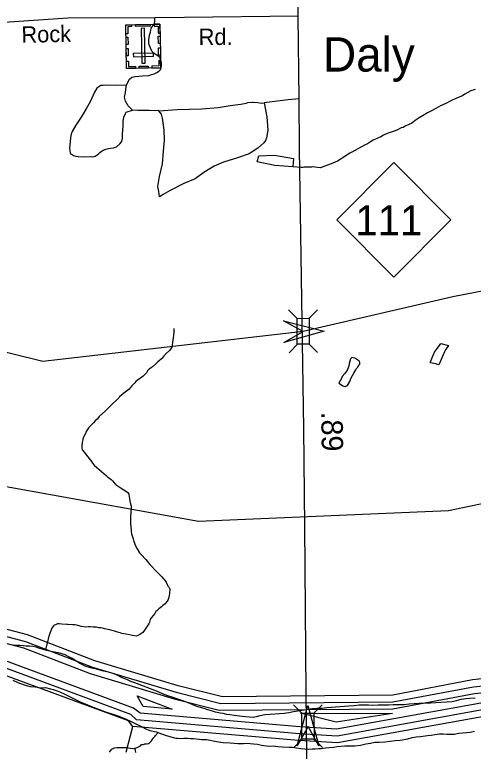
# Model space of a CAD drawing. Extents: x 2206922 to 2357709, y 510027 to 673830.
# Drawn here: x 2323470 to 2326143, y 551723 to 556011 of the extents above; entities that cross this region are included whole.
import ezdxf

# ---------------------------------------------------------------- set-up
doc = ezdxf.new("R2010")
doc.units = 0
for name, color, linetype in [('Exist Civil Demographics Community Label', 7, 'Continuous'), ('Exist Cultural Cemetery CELL', 7, 'Continuous'), ('Exist Hydrographic Buffer Line', 7, 'Continuous'), ('Exist Hydrographic Creek Single Shore', 7, 'Continuous'), ('Exist Hydrographic Misc Water Feature', 7, 'Continuous'), ('Exist Hydrographic River Shore', 7, 'Continuous'), ('Exist Road Non-System Type 51', 7, 'Continuous'), ('Exist Road Primary NC Attributed', 7, 'Continuous'), ('Exist Road Primary NC Service Mileage Hundredths English Label', 7, 'Continuous'), ('Exist Road Primary NC Shield CELL', 7, 'Continuous'), ('Exist Road Primary NC Shield Number Label', 7, 'Continuous'), ('Exist Road Primary NC Structure Standard Bridge CELL', 7, 'Continuous'), ('Exist Road Secondary Structure Standard Bridge Attributed CELL', 7, 'Continuous'), ('Exist Road Secondary Type 51 Attributed', 7, 'Continuous'), ('Exist Road Secondary Type 51 Label', 7, 'Continuous')]:
    doc.layers.add(name, color=color, linetype=linetype)

msp = doc.modelspace()

# ---------------------------------------------------------------- linework, layer by layer
at = {"layer": 'Exist Cultural Cemetery CELL'}
for points in [[(2324321, 555702), (2324121.9, 555698), (2324116.8, 555952.6), (2324315.9, 555956.6)], [(2324150, 555953.2), (2324150.2, 555941.8), (2324128.2, 555941.3), (2324129, 555900.9), (2324117.9, 555900.7), (2324116.8, 555952.6)], [(2324258.7, 555943.9), (2324173.8, 555942.2), (2324173.6, 555953.6), (2324258.4, 555955.3)], [(2324282.8, 555955.8), (2324283, 555944.4), (2324305, 555944.8), (2324305.8, 555904.4), (2324317, 555904.6), (2324315.9, 555956.5)], [(2324211.4, 555729.1), (2324230.1, 555729.5), (2324226, 555932.2), (2324207.3, 555931.8)], [(2324129.7, 555880.6), (2324130.5, 555837.3), (2324119.1, 555837), (2324118.3, 555880.3)], [(2324317.3, 555886.6), (2324318.2, 555843.3), (2324306.8, 555843.1), (2324305.9, 555886.4)], [(2324130.9, 555814.6), (2324131.8, 555771.3), (2324120.4, 555771.1), (2324119.6, 555814.4)], [(2324278.8, 555769.2), (2324278.4, 555787.9), (2324160.7, 555785.5), (2324161.1, 555766.9)], [(2324318.6, 555819.4), (2324319.5, 555776.1), (2324308.1, 555775.9), (2324307.3, 555819.2)], [(2324121, 555741.4), (2324132.3, 555741.6), (2324133, 555709.4), (2324173.5, 555710.2), (2324173.8, 555699.1), (2324121.9, 555698)], [(2324320.1, 555745.3), (2324308.8, 555745.1), (2324309.4, 555712.9), (2324268.9, 555712.1), (2324269.1, 555700.9), (2324321, 555702)], [(2324246.9, 555700.5), (2324195.1, 555699.5), (2324194.9, 555710.9), (2324246.7, 555711.9)]]:
    msp.add_lwpolyline(points, close=True, dxfattribs=at)
at = {"layer": 'Exist Hydrographic Buffer Line'}
for points in [[(2321186.1, 552806.9), (2322426.5, 552635.2), (2322884.1, 552532.8), (2323532.3, 552362.9), (2323923.1, 552212.3), (2324411.2, 552066.7), (2324671.8, 552001.2), (2325673, 552010.5), (2326143.4, 552098.5), (2326499.8, 552135.7), (2326964.7, 552293.9), (2327492.7, 552576.8), (2328139.6, 552974.8), (2328433.5, 553223.1), (2328603.7, 553431.9)], [(2321172.6, 552769.4), (2322419.3, 552595.8), (2322874.5, 552493.9), (2323520, 552324.8), (2323908.8, 552175), (2324399.9, 552028.3), (2324662.1, 551962.4), (2325673.3, 551970.5), (2326149.2, 552058.9), (2326503.5, 552096.9), (2326230.2, 552010.6), (2325345.8, 551852.1)], [(2325345.8, 551852.1), (2325131.3, 551865.3), (2324200.2, 551944.7), (2324161.4, 551974.8), (2323416.2, 552250), (2322639.3, 552438.3), (2321253.8, 552697.6)], [(2326239.4, 551971.6), (2325348.2, 551811.9), (2325128.6, 551825.4), (2324179.2, 551906.3), (2324147.3, 551937.3), (2323402.3, 552212.4), (2322630.1, 552399.4), (2321244.7, 552658.6)], [(2324386.6, 551968.9), (2324219, 551983.2), (2324183.8, 552045.1), (2324386.6, 551968.9)], [(2325343.5, 551892.3), (2325134.6, 551944.4), (2325672, 551942.4), (2325343.5, 551892.3)]]:
    msp.add_lwpolyline(points, dxfattribs=at)
at = {"layer": 'Exist Hydrographic Creek Single Shore'}
for points in [[(2328413.8, 554978.6), (2327117.9, 554579.7), (2326022.6, 554368.1), (2325151.5, 554166.9), (2323633.3, 553993.1), (2322555.1, 554259), (2321778.3, 554604.6)], [(2328672.9, 553945), (2326769.4, 553284.8), (2325997.7, 553123), (2324541.5, 553060.7), (2323570.6, 553235), (2322811.4, 553372), (2321728.6, 553446.7)], [(2324118.5, 551718.6), (2324158.5, 551867.9)]]:
    msp.add_lwpolyline(points, dxfattribs=at)
at = {"layer": 'Exist Hydrographic Misc Water Feature'}
for points in [[(2326152.9, 555576.5), (2326129.1, 555568.4), (2326111.2, 555558.1), (2326093, 555548.2), (2326079.3, 555539.8), (2326043.8, 555525.7), (2326011.8, 555509.4), (2325981.7, 555494.9), (2325952.1, 555480.7), (2325924.2, 555466.2), (2325898.4, 555451.8), (2325874.8, 555439.5), (2325850.6, 555425.3), (2325826.6, 555411.1), (2325803.3, 555395.2), (2325783.4, 555380.7), (2325763.5, 555370.8), (2325749.1, 555364.4), (2325733.3, 555354.2), (2325721.6, 555352.3), (2325701.5, 555341.9), (2325687.4, 555335.9), (2325669.8, 555329.7), (2325639.6, 555319.2), (2325620.1, 555309.2), (2325604.4, 555301), (2325590.6, 555295), (2325576.3, 555288.6), (2325558.4, 555280.4), (2325544.3, 555270.3), (2325526.4, 555260), (2325508.6, 555251.8), (2325490.8, 555241.9), (2325435.2, 555211.3), (2325423.5, 555205), (2325407.3, 555194.8), (2325393.6, 555186.7), (2325377.4, 555176.6), (2325367.5, 555168.4), (2325351.9, 555158.2), (2325337.8, 555152.2), (2325323.8, 555146.1), (2325262.3, 555123.4), (2325250.2, 555119.1), (2325234.2, 555121.1), (2325218, 555123.2), (2325208.6, 555124.9), (2325202.2, 555124.7), (2325192.4, 555124.5), (2325182.2, 555124.5), (2325158.4, 555124.4), (2325150.4, 555122.4), (2325140.1, 555122.3), (2325090.1, 555125.4)], [(2325090.1, 555125.4), (2324986.3, 555132.5), (2324882.2, 555155.4), (2324891.6, 555189.3), (2324983.9, 555194.5), (2325093.8, 555173.4), (2325090.1, 555125.4)], [(2324396.8, 554184.7), (2324396.8, 554164.8), (2324395, 554142.8), (2324385.5, 554076.5), (2324380, 554066.4), (2324372, 554056.2), (2324352.3, 554038.1), (2324336.5, 554022.2), (2324328.5, 554012.1), (2324324.4, 554007.8), (2324310.9, 553995.7), (2324304.7, 553989.7), (2324290.8, 553977.6), (2324273.4, 553961.6), (2324267, 553957.2), (2324253.1, 553947.2), (2324243.8, 553937.2), (2324237.5, 553926.8), (2324227.6, 553916.9), (2324217.8, 553906.7), (2324201.8, 553894.9), (2324196.1, 553890.5), (2324184.2, 553882.5), (2324176, 553876.5), (2324170.2, 553868.4), (2324162.2, 553860.3), (2324152.4, 553850.4), (2324142.7, 553838.1), (2324136.6, 553832.1), (2324121, 553819.8), (2324112.8, 553813.8), (2324105, 553807.7), (2324081.2, 553787.3), (2324077.5, 553783.4), (2324021.8, 553729), (2324016, 553722.5), (2324011.9, 553718.7), (2323998.2, 553704.6), (2323962.5, 553672.2), (2323958.6, 553666.3), (2323950.4, 553656.2), (2323938.7, 553646.2), (2323928.9, 553635.9), (2323905.3, 553611.5), (2323899.1, 553605.5), (2323893.6, 553597.4), (2323889.1, 553591.6), (2323883.8, 553581.5), (2323881.5, 553573.3), (2323873.7, 553559.4), (2323871.7, 553555.3), (2323867.6, 553541.3), (2323866.1, 553535.4), (2323862.2, 553521), (2323860.2, 553499.4), (2323860.6, 553489.2), (2323862.4, 553477.2), (2323866.5, 553473.3), (2323917.6, 553409.7), (2323923.1, 553399.9), (2323933.6, 553388.2), (2323947.3, 553374.4), (2324002.3, 553328.8), (2324006, 553325), (2324009.9, 553320.8), (2324016, 553317), (2324024.4, 553310.9), (2324032.4, 553305.2), (2324038.8, 553297.4), (2324050.5, 553283.4), (2324058.3, 553277.4), (2324060.7, 553273.4), (2324084.7, 553259.6), (2324090.9, 553255.8), (2324121.2, 553235.9), (2324129.2, 553230.3), (2324135.6, 553220.4), (2324137.2, 553204.3), (2324139.3, 553194.2), (2324141.3, 553178.5), (2324147.7, 553150.4), (2324148.3, 553138.6), (2324144.6, 553088.4), (2324145.2, 553058.3), (2324145.2, 553050.6), (2324147.5, 553008.5), (2324147.7, 553004.5), (2324149.7, 552988.7), (2324151.8, 552982.7), (2324160, 552960.8), (2324164.1, 552944.8), (2324168.4, 552934.8), (2324172.3, 552922.8), (2324182.7, 552901), (2324196.9, 552879), (2324206.7, 552869.4), (2324233.2, 552839.5), (2324241.4, 552829.7), (2324249.6, 552819.6), (2324257.6, 552809.9)], [(2325942.3, 553973.2), (2325924, 553979.2), (2325891.8, 553984.9), (2325905.6, 554018.9), (2325917.1, 554047.1), (2325927.5, 554063), (2325937.2, 554075.4), (2325945.2, 554085.1), (2325952.7, 554097.4), (2325998.9, 554085.9), (2325981.2, 554059.8), (2325973.4, 554045.6), (2325967.7, 554031.5), (2325961.6, 554017.4), (2325955.8, 554003.2), (2325942.3, 553973.2)], [(2325359.7, 553867.1), (2325373.9, 553857.2), (2325381.9, 553851.6), (2325387.8, 553849.4), (2325396, 553847.4), (2325409.8, 553853.4), (2325423.7, 553875.7), (2325429.2, 553893.9), (2325439.1, 553909.9), (2325447.1, 553924.1), (2325452.8, 553934.1), (2325458.8, 553944.2), (2325462.7, 553952.1), (2325468.8, 553960.1), (2325476.2, 553972.4), (2325480.3, 553976.2), (2325480.3, 553986.3), (2325476.6, 553994.2), (2325468, 554002), (2325464.1, 554004.2), (2325460.2, 554008.1), (2325451.8, 554012.1), (2325442, 554014), (2325434.2, 554016), (2325426.2, 554007.9), (2325422.5, 553993.8), (2325418.4, 553979.9), (2325416.5, 553965.5), (2325408.9, 553945.6), (2325403, 553935.5), (2325392.9, 553921.6), (2325379.2, 553905.4), (2325373.5, 553893.4), (2325359.7, 553867.1)], [(2324257.6, 552809.9), (2324269.3, 552798), (2324285.9, 552780.1), (2324300, 552766.2), (2324304.1, 552762.3), (2324308.2, 552758.4), (2324324.4, 552740.6), (2324338.4, 552724.8), (2324348.6, 552712.7), (2324352.7, 552706.8), (2324358.9, 552694.9), (2324364.8, 552683), (2324368.9, 552677.1), (2324373.2, 552669.2), (2324373.2, 552661.1), (2324371.2, 552649.2), (2324371.2, 552639.1), (2324369.5, 552631.3), (2324367.7, 552623), (2324365.6, 552613.2), (2324363.8, 552607), (2324357.8, 552596.9), (2324349.8, 552587.2), (2324346.2, 552580.8), (2324333.9, 552570.9), (2324326.1, 552564.8), (2324310.5, 552552.5), (2324298.2, 552540.6), (2324292.4, 552536.2), (2324286.5, 552526.1), (2324266.8, 552501.9), (2324260.6, 552493.9), (2324258.8, 552490.1), (2324255.3, 552474), (2324251.4, 552465.7), (2324247.3, 552459.8), (2324241.4, 552451.8), (2324229.5, 552433.7), (2324225.6, 552427.8), (2324215.7, 552415.5), (2324199.7, 552403.3), (2324188.1, 552397.4), (2324178, 552393.2), (2324167.8, 552395.1), (2324156.3, 552396.9), (2324138.2, 552400.8), (2324117.9, 552404.7), (2324106, 552406.5), (2324093.9, 552408.3), (2324083.9, 552412.3), (2324075.7, 552414.3), (2324063.6, 552418.1), (2324051.9, 552421.9), (2324037.8, 552425.7), (2324023.8, 552429.4), (2324011.9, 552431.2), (2323995.5, 552435.3), (2323981.8, 552439), (2323971.3, 552440.9), (2323959.8, 552442.7), (2323945.7, 552444.8), (2323927.6, 552446.3), (2323909.8, 552448.2), (2323899.6, 552448.1), (2323883.4, 552446), (2323859.4, 552449.7), (2323837.8, 552455.4), (2323829.6, 552457.4), (2323819.8, 552459.3), (2323807.5, 552459.1), (2323779.6, 552460.9), (2323773.6, 552461), (2323743.3, 552462.3), (2323729.6, 552464.3), (2323719.5, 552464.2), (2323707.6, 552459.9), (2323699.6, 552457.9), (2323695.5, 552454), (2323686.1, 552439.7), (2323668.3, 552393.7), (2323649.2, 552313.4)], [(2323460.9, 552343.4), (2323483.1, 552341.7), (2323499.1, 552340.1), (2323519.2, 552338.3), (2323535, 552336.3), (2323554.9, 552336.5), (2323575, 552334.7)], [(2323575, 552334.7), (2323593, 552330.8), (2323609.2, 552325.1), (2323626.8, 552319.2), (2323649.2, 552313.4)], [(2323649.2, 552313.4), (2323653.3, 552311.6), (2323673.4, 552307.7), (2323689.4, 552304.1), (2323723.2, 552298.3), (2323743.1, 552292.4), (2323761.3, 552286.8), (2323783.5, 552275), (2323807.5, 552263.2), (2323831.7, 552247.5), (2323853.6, 552233.6), (2323878.2, 552220.2), (2323910, 552210.5), (2323944, 552203), (2323978.3, 552193.4), (2324006.6, 552187.5), (2324042.3, 552177.6), (2324068.5, 552166), (2324094.8, 552152.3), (2324120.6, 552142.7), (2324144.6, 552131), (2324167.1, 552123.1), (2324189.3, 552115.4), (2324213.1, 552105.7), (2324239.1, 552096.1), (2324263.5, 552086.4), (2324289.4, 552076.4), (2324311.7, 552066.5), (2324339.4, 552055.1), (2324365.4, 552045.5), (2324385.7, 552039.6), (2324411.8, 552030), (2324442.1, 552020.2), (2324468, 552010.6), (2324488.1, 552002.7), (2324506.3, 551994.7), (2324530.1, 551985.4), (2324550.4, 551979.5), (2324572.5, 551973.8), (2324594.1, 551966.1), (2324620.3, 551958), (2324638.6, 551952.5), (2324658.9, 551948.6), (2324666.4, 551946.6), (2324682.9, 551945), (2324704.8, 551938.8), (2324722.8, 551937.4), (2324748.5, 551933.5), (2324794.8, 551928.1), (2324858.8, 551922.5), (2324878.9, 551924.9), (2324900.6, 551931.3), (2324926.9, 551937.5), (2324958.6, 551939.6), (2324986.5, 551941.9), (2325040.3, 551944.7), (2325068.1, 551949), (2325094.2, 551955.3), (2325120, 551959.5), (2325142.2, 551961.9), (2325170.1, 551966.2), (2325202, 551972.3), (2325230.1, 551974.6), (2325262.1, 551975), (2325288, 551977.2), (2325418, 551986.9), (2325447.9, 551988.8), (2325477.6, 551993.3), (2325503.5, 551993.4), (2325531.8, 551994.1), (2325553.5, 551992), (2325587.5, 551992.6), (2325617.9, 551992.9), (2325649.7, 551992.9), (2325675.7, 551995.5), (2325709.5, 551995.7), (2325739.9, 551996), (2325769.6, 551998.4), (2325797.1, 552000.8), (2325825.2, 552003), (2325849.4, 552003.4), (2325877.5, 552005.7), (2325893.3, 552005.8), (2326019, 552013.2), (2326045, 552019.4), (2326071.3, 552025.6), (2326099.1, 552029.9), (2326122.9, 552032), (2326153.1, 552034.4)], [(2323458.9, 552137.7), (2323487.2, 552124.1), (2323525.3, 552110.3), (2323559.4, 552100.6), (2323589.3, 552099), (2323623.8, 552093.4), (2323649.6, 552093.6), (2323677.3, 552086.2), (2323693.7, 552082.1), (2323717.9, 552074.4), (2323735.7, 552066.4), (2323757.9, 552057), (2323778, 552047.1), (2323812, 552029.4), (2323850.3, 552011.9), (2323880.3, 552000.1), (2323916.8, 551984.5), (2323958.8, 551969.2), (2323993.1, 551955.5), (2324041, 551939.8), (2324076.9, 551928.3), (2324115.1, 551912.8), (2324147.5, 551897), (2324175.8, 551883.4), (2324205.3, 551869.6), (2324238.1, 551852.2), (2324257.6, 551844.4), (2324294.3, 551836.8), (2324306, 551833)], [(2324306, 551833), (2324320.1, 551826.8), (2324336.3, 551821.1), (2324352.3, 551815.5), (2324360.1, 551813.5), (2324374.2, 551809.4), (2324392.5, 551803.8), (2324408.3, 551799.8), (2324420.2, 551800), (2324438.2, 551798.1), (2324456.1, 551798.6), (2324476.6, 551798.8), (2324494.6, 551797), (2324512.5, 551797.1), (2324528.2, 551795.1), (2324544.2, 551793.5), (2324558.2, 551791.4), (2324570.3, 551791.6), (2324590.2, 551791.9), (2324646.6, 551780.5), (2324684.3, 551774.9), (2324726.1, 551771.4), (2324748.5, 551769.7), (2324770.2, 551768), (2324802.6, 551768), (2324828, 551770.7), (2324842.2, 551768.6), (2324860.6, 551766.6), (2324884.6, 551765), (2324908.2, 551759.4), (2324950.6, 551753.8), (2324976.7, 551754), (2325002.3, 551750.5), (2325028.4, 551748.7), (2325068.6, 551747.1), (2325088.6, 551747.3), (2325112.6, 551743.7), (2325136.6, 551739.6), (2325160.6, 551738.1), (2325180.7, 551736.3), (2325202.9, 551736.6), (2325220.7, 551736.7), (2325240.6, 551739), (2325256.8, 551739), (2325280.4, 551743.2), (2325302.5, 551745.5), (2325328.4, 551747.7), (2325348.2, 551750), (2325394.6, 551754.4), (2325426.4, 551754.9), (2325452.4, 551755.4), (2325484.2, 551759.5), (2325516.4, 551766.1), (2325544.1, 551770), (2325567.9, 551776.5), (2325593.7, 551776.7), (2325628.1, 551778.9), (2325687.8, 551785.7), (2325715.9, 551787.9), (2325761.4, 551796.5), (2325785.4, 551802.6), (2325809.6, 551807.1), (2325835.4, 551809.3), (2325875.6, 551815.8), (2325897.2, 551817.8), (2325919.3, 551820.2), (2325945.6, 551824.4), (2325967.3, 551824.7), (2325991.1, 551822.7), (2326012.8, 551823.1), (2326033.3, 551823.3), (2326057.1, 551827.9), (2326079.1, 551829.8), (2326104.9, 551832), (2326125.2, 551834.2), (2326148.8, 551840.4)], [(2324169, 551741.3), (2324177, 551743.3), (2324182.9, 551745.7), (2324191.3, 551749.7), (2324195, 551751.6), (2324202.8, 551755.7), (2324206.5, 551760), (2324210.8, 551761.8), (2324218.8, 551761.8), (2324224.8, 551764.1), (2324228.9, 551765.9), (2324232.8, 551766.2), (2324236.9, 551765.9), (2324248.8, 551768.2), (2324254.5, 551772.2), (2324260.6, 551778.2), (2324266.8, 551784.5), (2324270.3, 551790.5), (2324274.4, 551796.4), (2324280.3, 551802.4), (2324286.1, 551808.8), (2324290.2, 551814.7), (2324306, 551833)], [(2324021.6, 551717.7), (2324031.6, 551732), (2324037.1, 551738), (2324043.1, 551740), (2324049, 551742.4), (2324065, 551744.4), (2324075.3, 551744.5), (2324085.1, 551744.6), (2324091.1, 551744.5), (2324122.9, 551745), (2324133.3, 551743), (2324144.8, 551741.3), (2324163.2, 551739.3), (2324169, 551741.3)], [(2324175.3, 551715.6), (2324173.1, 551727.3), (2324169, 551741.3)]]:
    msp.add_lwpolyline(points, dxfattribs=at)
at = {"layer": 'Exist Hydrographic River Shore'}
for points in [[(2324158.5, 551867.9), (2324133.5, 551899.8), (2323388.6, 552174.9), (2322620.4, 552360.5), (2321235.5, 552619.6), (2320449.6, 552843.9), (2319965.4, 552922.8), (2319499.5, 552933.6), (2318417.5, 552896.4), (2318116.5, 552936.8), (2318049.4, 552983.3), (2317965.3, 553091.5), (2317930.5, 553191.8), (2317821.4, 553282.7), (2317260.4, 553558.6), (2316714.3, 553953.3), (2316589.4, 554043.4), (2316472.4, 554051.9)], [(2328672.9, 553945), (2328653.7, 553631), (2328572.7, 553457.1), (2328407.6, 553253.6), (2328118.7, 553008.9), (2327473.6, 552612.1), (2326951.5, 552331.8), (2326495.5, 552175.5), (2326137.7, 552138.2), (2325672.6, 552050.4), (2324681.6, 552040), (2324422.6, 552105), (2323937.5, 552249.6), (2323544.6, 552401.1), (2322893.6, 552571.6), (2322433.4, 552674.6), (2321199.4, 552844.7)], [(2326248.6, 551932.6), (2325350.5, 551771.6), (2325125.6, 551785.5), (2324158.5, 551867.9)]]:
    msp.add_lwpolyline(points, dxfattribs=at)
at = {"layer": 'Exist Road Non-System Type 51'}
for points in [[(2324121.5, 555601.6), (2324130.8, 555622.4), (2324139.6, 555635.2), (2324151.4, 555646.9), (2324171, 555651.8), (2324192.5, 555653.8), (2324213.1, 555655.8), (2324251.3, 555657.7), (2324267, 555662.6), (2324282.7, 555667.5), (2324301.3, 555676.3), (2324315, 555688.1), (2324320.9, 555695), (2324324.8, 555716.6), (2324325.8, 555731.3), (2324321.9, 555747.9), (2324316, 555763.6), (2324288.6, 555782.2), (2324269, 555799.9), (2324258.2, 555822.5), (2324253.3, 555836.2), (2324251.3, 555846), (2324251.3, 555864.6), (2324256.2, 555892.1), (2324260.1, 555909.7), (2324265, 555932.3), (2324273.9, 555946), (2324284.6, 555960.7), (2324286.6, 555974.4), (2324285.5, 555993.8)], [(2324121.5, 555601.6), (2324059.7, 555599.4), (2324004.6, 555601.6), (2323985.7, 555599.9), (2323971, 555598.9), (2323960.2, 555592), (2323948.5, 555583.2), (2323933.8, 555560.6), (2323909.3, 555503.8), (2323886.7, 555462.6), (2323857.3, 555414.5), (2323825, 555367.5), (2323804.4, 555331.2), (2323799.5, 555316.5), (2323795.6, 555295.9), (2323793.6, 555271.4), (2323789.7, 555234.1), (2323791.7, 555218.4), (2323793.6, 555207.6), (2323795.6, 555202.7), (2323806.4, 555194.9), (2323812.3, 555191.9), (2323825, 555188), (2323838.7, 555186.1), (2323869.1, 555184.1), (2323911.2, 555185.1), (2323924, 555184.1), (2323937.7, 555188), (2323949.5, 555195.9), (2323959.3, 555202.7), (2323966.1, 555208.6), (2323974, 555214.5), (2323985.7, 555222.3), (2324000.4, 555229.2), (2324017.1, 555233.1), (2324028.8, 555234.1), (2324045.5, 555236.1), (2324062.2, 555242.9), (2324081.8, 555259.6), (2324094.5, 555273.3), (2324098.4, 555291), (2324097.5, 555316.5), (2324102.4, 555360.6), (2324102.4, 555390), (2324106.3, 555414.5), (2324116.1, 555437.1), (2324120, 555443), (2324156.7, 555456)], [(2324156.7, 555456), (2324130.3, 555480.2), (2324114.8, 555508.9), (2324110.4, 555531), (2324114.8, 555557.5), (2324119.3, 555590.5), (2324121.5, 555601.6)], [(2324924.1, 555497.9), (2324939.6, 555416.2), (2324944, 555339), (2324937.3, 555294.9), (2324930.7, 555279.5), (2324921.9, 555266.2), (2324886.6, 555235.3), (2324835.9, 555202.2), (2324767.6, 555178), (2324686, 555153.7), (2324633, 555129.4), (2324571.3, 555091.9), (2324520.6, 555056.6), (2324454.4, 555027.9), (2324375, 554988.2), (2324335.4, 554964), (2324313.3, 554950.7), (2324308.9, 554981.6), (2324304.5, 555010.3), (2324313.3, 555069.9), (2324330.9, 555142.7), (2324337.6, 555217.7), (2324342, 555281.7), (2324339.8, 555341.2), (2324335.4, 555380.9), (2324330.9, 555409.6), (2324324.3, 555431.7), (2324308.9, 555451.5)], [(2324308.9, 555451.5), (2324416.9, 555460.4), (2324560.3, 555462.6), (2324655.1, 555471.4), (2324725.7, 555482.4), (2324787.4, 555491.3), (2324818.3, 555495.7), (2324829.3, 555500.1), (2324853.6, 555502.3), (2324860.2, 555502.3), (2324886.6, 555500.1), (2324908.7, 555495.7), (2324924.1, 555497.9)], [(2325127.1, 555522.2), (2325063, 555515.5), (2324924.1, 555497.9)], [(2324308.9, 555451.5), (2324253.8, 555453.8), (2324187.6, 555453.8), (2324156.7, 555456)]]:
    msp.add_lwpolyline(points, dxfattribs=at)
at = {"layer": 'Exist Road Primary NC Attributed'}
msp.add_line((2325121.4, 556002), (2325121.4, 556221.2), dxfattribs=at)
for points in [[(2325160.4, 553033.1), (2325154.2, 553602.1), (2325130.5, 555231.3), (2325127.1, 555522.2), (2325121.4, 556002)], [(2325170.4, 551891.2), (2325168.9, 552064.2), (2325160.4, 553033.1)], [(2325186.2, 551331.2), (2325180.7, 551440.8), (2325172.5, 551667.9), (2325170.4, 551891.2)]]:
    msp.add_lwpolyline(points, dxfattribs=at)
at = {"layer": 'Exist Road Primary NC Shield CELL'}
msp.add_lwpolyline([(2325346.2, 554817.2), (2325679.2, 555150.2), (2326012.2, 554817.2), (2325679.2, 554484.2)], close=True, dxfattribs=at)
at = {"layer": 'Exist Road Primary NC Structure Standard Bridge CELL'}
for p, q in [((2325066.3, 554292.2), (2325115.3, 554243.6)), ((2325234.4, 554293), (2325185.9, 554244)), ((2325117.3, 554092.5), (2325068.8, 554043.5)), ((2325186.3, 554092.9), (2325235.4, 554044.3)), ((2325093.7, 551993.1), (2325142.8, 551944.6)), ((2325261.9, 551994.1), (2325213.4, 551945.1)), ((2325145, 551793.5), (2325096.5, 551744.5)), ((2325214, 551794), (2325263.1, 551745.5))]:
    msp.add_line(p, q, dxfattribs=at)
for points in [[(2325185.9, 554244), (2325186.7, 554092.9), (2325116.1, 554092.5), (2325115.3, 554243.6)], [(2325213.4, 551945.1), (2325214.3, 551794), (2325143.7, 551793.5), (2325142.8, 551944.6)]]:
    msp.add_lwpolyline(points, close=True, dxfattribs=at)
at = {"layer": 'Exist Road Secondary Structure Standard Bridge Attributed CELL'}
for points in [[(2325037, 554228.3), (2325273.4, 554168.6), (2325038.8, 554102.1), (2325151.5, 554166.9)], [(2325116.4, 551754), (2325178.5, 551989.8), (2325242.7, 551754.6), (2325179.1, 551867.9)]]:
    msp.add_lwpolyline(points, close=True, dxfattribs=at)
at = {"layer": 'Exist Road Secondary Type 51 Attributed'}
msp.add_lwpolyline([(2325121.4, 556002), (2324458.8, 555994.7), (2324285.5, 555993.8), (2323779.7, 555991.1), (2323436.5, 555967.3), (2323352.5, 555958.2), (2323243, 555938.1), (2323053.2, 555877.8), (2322836.5, 555798.3), (2322669.8, 555737.2), (2322091.2, 555527.1), (2322002.9, 555506.3), (2321959.7, 555496.1), (2321868.5, 555483.3), (2321786.3, 555481.5), (2321729.7, 555487), (2321658.5, 555505.2), (2321574.6, 555534.4), (2321492.4, 555569.2), (2321423.1, 555613), (2321333.6, 555684.2), (2321257, 555746.3), (2321120, 555868.7)], dxfattribs=at)

# ---------------------------------------------------------------- texts
at = {"layer": 'Exist Civil Demographics Community Label'}
msp.add_text('Daly', height=200, dxfattribs=at).set_placement((2325266.8, 555680.4))
at = {"layer": 'Exist Road Primary NC Service Mileage Hundredths English Label'}
msp.add_text('.89', height=125, rotation=270.8152, dxfattribs=at).set_placement((2325256.1, 553700.3))
at = {"layer": 'Exist Road Primary NC Shield Number Label'}
msp.add_text('111', height=175, dxfattribs=at).set_placement((2325455.4, 554727.5))
at = {"layer": 'Exist Road Secondary Type 51 Label'}
for s, rotation, p in [('Rock', 1.148, (2323509.6, 555847.8)), ('Rd.', 0.0296, (2324541.9, 555835.2))]:
    msp.add_text(s, height=95, rotation=rotation, dxfattribs=at).set_placement(p)

doc.saveas('drawing.dxf')
